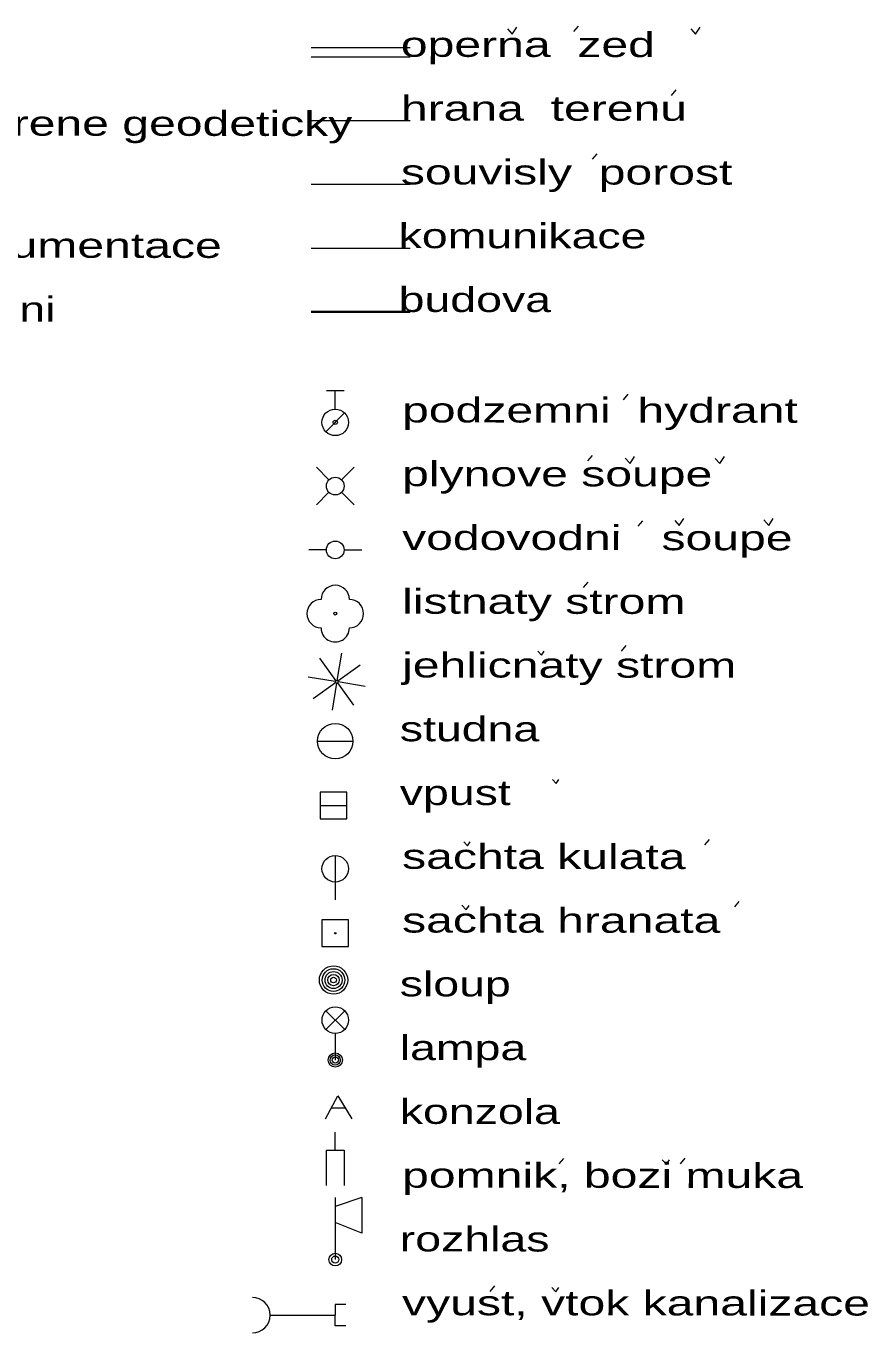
# Model space of a CAD drawing. Extents: x -670514 to -669423, y -1130798 to -1130123.
# Drawn here: x -670301.24 to -670277.49, y -1130266.8 to -1130229.92 of the extents above; entities that cross this region are included whole.
import ezdxf

# ---------------------------------------------------------------- set-up
doc = ezdxf.new("R2010")
doc.units = 0
doc.header["$LTSCALE"] = 0.24
doc.header["$PDMODE"] = 32
doc.header["$PDSIZE"] = 0.12
doc.layers.add('61', color=7, linetype='Continuous', lineweight=13)

msp = doc.modelspace()

# ---------------------------------------------------------------- linework, layer by layer
at = {"layer": '61'}
for p, q in [((-670285.789, -1130230.069), (-670285.656, -1130229.915)), ((-670290.407, -1130230.53), (-670293.196, -1130230.53)), ((-670293.196, -1130230.78), (-670290.407, -1130230.781)), ((-670283.031, -1130231.87), (-670282.899, -1130231.716)), ((-670293.196, -1130232.581), (-670290.408, -1130232.581)), ((-670285.262, -1130233.671), (-670285.13, -1130233.517)), ((-670293.196, -1130234.38), (-670290.408, -1130234.38)), ((-670293.197, -1130236.18), (-670290.408, -1130236.181)), ((-670292.767, -1130240.199), (-670292.268, -1130240.199)), ((-670292.518, -1130240.724), (-670292.518, -1130240.199)), ((-670284.383, -1130240.461), (-670284.252, -1130240.307)), ((-670292.783, -1130241.364), (-670292.253, -1130240.834)), ((-670285.39, -1130242.187), (-670285.258, -1130242.033)), ((-670293.049, -1130242.366), (-670292.695, -1130242.721)), ((-670292.341, -1130242.72), (-670291.987, -1130242.368)), ((-670292.695, -1130243.074), (-670293.049, -1130243.428)), ((-670292.342, -1130243.073), (-670291.988, -1130243.429)), ((-670283.974, -1130244.031), (-670283.842, -1130243.878)), ((-670292.769, -1130244.699), (-670293.268, -1130244.698)), ((-670292.268, -1130244.699), (-670291.769, -1130244.699)), ((-670285.515, -1130245.76), (-670285.384, -1130245.607)), ((-670292.345, -1130247.616), (-670292.472, -1130248.382)), ((-670284.444, -1130247.553), (-670284.312, -1130247.398)), ((-670292.501, -1130248.387), (-670292.952, -1130247.759)), ((-670292.444, -1130248.398), (-670291.816, -1130247.947)), ((-670292.516, -1130248.416), (-670293.282, -1130248.288)), ((-670293.139, -1130248.894), (-670292.512, -1130248.444)), ((-670292.482, -1130248.459), (-670292.609, -1130249.225)), ((-670292.455, -1130248.454), (-670292.004, -1130249.081)), ((-670291.673, -1130248.553), (-670292.439, -1130248.425)), ((-670293.019, -1130250.097), (-670292.018, -1130250.099)), ((-670292.94, -1130251.914), (-670292.189, -1130251.914)), ((-670282.092, -1130253.028), (-670281.96, -1130252.874)), ((-670292.518, -1130253.323), (-670292.519, -1130254.573)), ((-670281.248, -1130254.773), (-670281.117, -1130254.619)), ((-670292.781, -1130257.707), (-670292.252, -1130258.238)), ((-670292.781, -1130258.238), (-670292.251, -1130257.708)), ((-670292.517, -1130258.348), (-670292.518, -1130259.098)), ((-670292.232, -1130260.458), (-670292.635, -1130260.458)), ((-670286.196, -1130262.028), (-670286.064, -1130261.874)), ((-670282.78, -1130262.027), (-670282.648, -1130261.873)), ((-670292.518, -1130262.98), (-670292.518, -1130264.73)), ((-670291.768, -1130262.981), (-670292.518, -1130263.23)), ((-670291.768, -1130262.981), (-670291.768, -1130263.981)), ((-670291.768, -1130263.981), (-670292.519, -1130263.681)), ((-670288.144, -1130265.628), (-670288.012, -1130265.474)), ((-670292.518, -1130265.999), (-670292.518, -1130266.299)), ((-670292.218, -1130265.999), (-670292.518, -1130265.999)), ((-670294.355, -1130266.299), (-670292.518, -1130266.299)), ((-670292.518, -1130266.599), (-670292.518, -1130266.299)), ((-670292.218, -1130266.599), (-670292.518, -1130266.599))]:
    msp.add_line(p, q, dxfattribs=at)
at = {"layer": '61', "lineweight": 35}
msp.add_line((-670293.196, -1130237.981), (-670290.408, -1130237.981), dxfattribs=at)
at = {"layer": '61'}
for points in [[(-670287.658, -1130229.993), (-670287.525, -1130230.142), (-670287.394, -1130229.945)], [(-670282.487, -1130229.993), (-670282.354, -1130230.142), (-670282.223, -1130229.945)], [(-670284.335, -1130242.111), (-670284.201, -1130242.26), (-670284.07, -1130242.063)], [(-670281.795, -1130242.117), (-670281.67, -1130242.26), (-670281.539, -1130242.061)], [(-670282.936, -1130243.873), (-670282.816, -1130244.007), (-670282.685, -1130243.81)], [(-670280.43, -1130243.848), (-670280.289, -1130244.008), (-670280.158, -1130243.81)], [(-670286.799, -1130247.555), (-670286.7, -1130247.666), (-670286.625, -1130247.554)], [(-670286.384, -1130251.181), (-670286.285, -1130251.292), (-670286.21, -1130251.18)], [(-670288.886, -1130252.939), (-670288.787, -1130253.05), (-670288.712, -1130252.938)], [(-670288.943, -1130254.731), (-670288.826, -1130254.862), (-670288.74, -1130254.732)], [(-670292.797, -1130260.758), (-670292.447, -1130260.109), (-670292.047, -1130260.759)], [(-670292.767, -1130262.638), (-670292.767, -1130261.638), (-670292.518, -1130261.638), (-670292.517, -1130261.138)], [(-670292.518, -1130261.638), (-670292.267, -1130261.638), (-670292.267, -1130262.638)], [(-670283.292, -1130261.915), (-670283.175, -1130262.046), (-670283.089, -1130261.916)], [(-670286.409, -1130265.515), (-670286.292, -1130265.646), (-670286.206, -1130265.516)]]:
    msp.add_lwpolyline(points, dxfattribs=at)
for points in [[(-670292.94, -1130252.288), (-670292.19, -1130252.289), (-670292.189, -1130251.539), (-670292.939, -1130251.538)], [(-670292.894, -1130255.894), (-670292.145, -1130255.894), (-670292.144, -1130255.145), (-670292.894, -1130255.144)]]:
    msp.add_lwpolyline(points, close=True, dxfattribs=at)
for centre, radius in [((-670292.5178, -1130241.0988), 0.375), ((-670292.5179, -1130242.8978), 0.25), ((-670292.5187, -1130244.6989), 0.25), ((-670292.518, -1130246.4982), 0.04), ((-670292.4776, -1130248.4208), 0.04), ((-670292.5184, -1130250.0979), 0.5), ((-670292.5177, -1130253.6988), 0.375), ((-670292.5191, -1130255.5191), 0.02), ((-670292.5666, -1130256.8403), 0.4), ((-670292.5666, -1130256.8403), 0.32), ((-670292.5666, -1130256.8403), 0.24), ((-670292.5666, -1130256.8403), 0.16), ((-670292.5666, -1130256.8403), 0.08), ((-670292.5165, -1130257.9729), 0.375), ((-670292.5175, -1130259.098), 0.2), ((-670292.5175, -1130259.098), 0.1445), ((-670292.5175, -1130259.098), 0.0876), ((-670292.5182, -1130264.7304), 0.18), ((-670292.5182, -1130264.7304), 0.1)]:
    msp.add_circle(centre, radius, dxfattribs=at)
for centre, radius, start, end in [((-670292.5181, -1130246.0982), 0.4, 0.01303, 180.01303), ((-670292.918, -1130246.4982), 0.4, 90.01303, 270.01303), ((-670292.118, -1130246.4981), 0.4, 270.01303, 90.01303), ((-670292.5179, -1130246.8982), 0.4, 180.01303, 0.01303), ((-670294.855, -1130266.2995), 0.5, 270, 90)]:
    msp.add_arc(centre, radius, start, end, dxfattribs=at)
msp.add_point((-670292.518, -1130241.099), dxfattribs=at)

# ---------------------------------------------------------------- texts
for s, width, p in [('     operna  zed', 1.45, (-670292.553, -1130230.779)), ('     hrana  terenu', 1.45, (-670292.552, -1130232.579)), ('podzemni vedeni zamerene geodeticky', 1.45, (-670315.578, -1130232.995)), ('     souvisly  porost', 1.45, (-670292.552, -1130234.38)), ('     komunikace', 1.4, (-670292.551, -1130236.18)), ('podzemni vedeni z dokumentace', 1.45, (-670315.564, -1130236.44)), ('     budova', 1.4, (-670292.55, -1130237.98)), ('priblizne podzemni vedeni', 1.4, (-670315.564, -1130238.241)), ('     podzemni  hydrant', 1.45, (-670292.518, -1130241.099)), ('     plynove soupe', 1.45, (-670292.518, -1130242.898)), ('     vodovodni   soupe', 1.45, (-670292.518, -1130244.699)), ('     listnaty strom', 1.45, (-670292.518, -1130246.498)), ('     jehlicnaty strom', 1.45, (-670292.518, -1130248.298)), ('     studna', 1.4, (-670292.518, -1130250.098)), ('     vpust', 1.4, (-670292.518, -1130251.898)), ('     sachta kulata', 1.45, (-670292.518, -1130253.699)), ('     sachta hranata', 1.45, (-670292.518, -1130255.498)), ('     sloup', 1.4, (-670292.518, -1130257.299)), ('     lampa', 1.4, (-670292.518, -1130259.098)), ('     konzola', 1.4, (-670292.518, -1130260.898)), ('     pomnik, bozi muka', 1.45, (-670292.518, -1130262.699)), ('     rozhlas', 1.4, (-670292.518, -1130264.498)), ('     vyust, vtok kanalizace', 1.45, (-670292.518, -1130266.299))]:
    msp.add_text(s, height=0.7, rotation=359.949, dxfattribs=dict(at, width=width)).set_placement(p)

doc.saveas('drawing.dxf')
